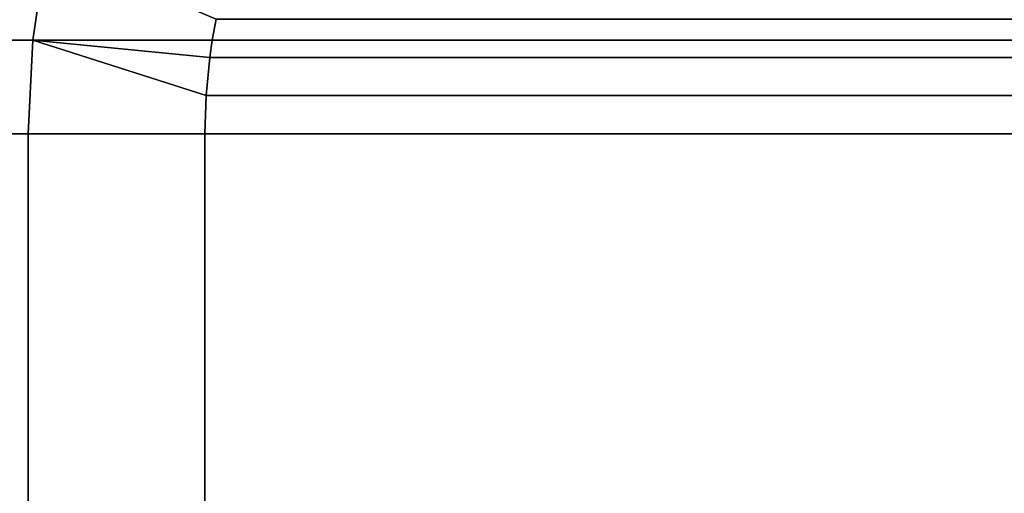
# Model space of a CAD drawing. Header units: metres. Extents: x -109 to 109, y -100 to 58.
# Tile 587 of 642: x 77.47 to 81.18, y 21.64 to 23.43. Entities that reach past the tile are written whole.
import ezdxf

# ---------------------------------------------------------------- set-up
doc = ezdxf.new("R2010")
doc.units = ezdxf.units.M
doc.layers.add('solid_21_062_100_XXX', color=7, linetype='CONTINUOUS')

msp = doc.modelspace()

# ---------------------------------------------------------------- linework, layer by layer
at = {"layer": 'solid_21_062_100_XXX'}
for points in [[(77.572655, 23.704718, -12.905588), (77.521461, 23.353065, -12.947289), (76.840797, 23.353065, -12.983047), (76.85791, 23.704718, -12.945141)], [(77.572655, 23.704718, 12.905587), (76.857918, 23.704718, 12.945141), (76.840797, 23.353065, 12.983047), (77.521461, 23.353065, 12.947289)], [(78.212273, 23.432655, -12.867826), (78.198051, 23.353027, -12.876038), (77.521461, 23.353065, -12.947289), (77.572655, 23.704718, -12.905588)], [(78.212296, 23.432779, 12.867812), (77.572655, 23.704718, 12.905587), (77.521461, 23.353065, 12.947289), (78.198051, 23.353027, 12.876038)], [(78.212296, 23.432779, 12.867812), (78.198051, 23.353027, 12.876038), (86.801956, 23.353024, 7.908571), (86.787704, 23.432775, 7.916797)], [(86.78775, 23.432558, -7.916772), (86.801949, 23.353029, -7.908572), (78.198051, 23.353027, -12.876038), (78.212273, 23.432655, -12.867826)], [(77.521461, 23.353065, -12.947289), (77.5037, 23, -12.961195), (76.834862, 23, -12.995687), (76.840797, 23.353065, -12.983047)], [(77.521461, 23.353065, 12.947289), (76.840797, 23.353065, 12.983047), (76.834862, 23, 12.995687), (77.5037, 23, 12.961195)], [(78.174545, 23.144024, -12.889607), (78.169876, 23, -12.892304), (77.5037, 23, -12.961195), (77.521461, 23.353065, -12.947289)], [(78.174545, 23.14407, 12.889606), (77.521461, 23.353065, 12.947289), (77.5037, 23, 12.961195), (78.169876, 23, 12.892304)], [(77.521461, 23.353065, -12.947289), (78.188644, 23.28834, -12.881469), (78.174545, 23.144024, -12.889607)], [(77.521461, 23.353065, -12.947289), (78.198051, 23.353027, -12.876038), (78.188644, 23.28834, -12.881469)], [(78.188652, 23.288427, 12.881463), (78.198051, 23.353027, 12.876038), (77.521461, 23.353065, 12.947289)], [(78.174545, 23.14407, 12.889606), (78.188652, 23.288427, 12.881463), (77.521461, 23.353065, 12.947289)], [(86.801949, 23.353029, -7.908572), (86.811363, 23.288303, -7.903138), (78.188644, 23.28834, -12.881469), (78.198051, 23.353027, -12.876038)], [(78.198051, 23.353027, 12.876038), (78.188652, 23.288427, 12.881463), (86.811356, 23.288389, 7.903144), (86.801956, 23.353024, 7.908571)], [(78.188652, 23.288427, 12.881463), (78.174545, 23.14407, 12.889606), (86.825455, 23.14403, 7.895002), (86.811356, 23.288389, 7.903144)], [(86.811363, 23.288303, -7.903138), (86.825455, 23.144024, -7.895002), (78.174545, 23.144024, -12.889607), (78.188644, 23.28834, -12.881469)], [(78.174545, 23.14407, 12.889606), (78.169876, 23, 12.892304), (86.830124, 23, 7.892305), (86.825455, 23.14403, 7.895002)], [(86.825455, 23.144024, -7.895002), (86.830124, 23, -7.892305), (78.169876, 23, -12.892304), (78.174545, 23.144024, -12.889607)], [(77.5037, 15, -12.961195), (76.834862, 15, -12.995687), (76.834862, 23, -12.995687), (77.5037, 23, -12.961195)], [(76.834862, 15, 12.995687), (77.5037, 15, 12.961195), (77.5037, 23, 12.961195), (76.834862, 23, 12.995687)], [(78.169876, 15, -12.892304), (77.5037, 15, -12.961195), (77.5037, 23, -12.961195), (78.169876, 23, -12.892304)], [(77.5037, 15, 12.961195), (78.169876, 15, 12.892304), (78.169876, 23, 12.892304), (77.5037, 23, 12.961195)], [(78.169876, 15, -12.892304), (78.169876, 23, -12.892304), (86.830124, 23, -7.892305), (86.830124, 15, -7.892305)], [(86.830124, 15, 7.892305), (86.830124, 23, 7.892305), (78.169876, 23, 12.892304), (78.169876, 15, 12.892304)]]:
    msp.add_3dface(points, dxfattribs=at)

doc.saveas('drawing.dxf')
